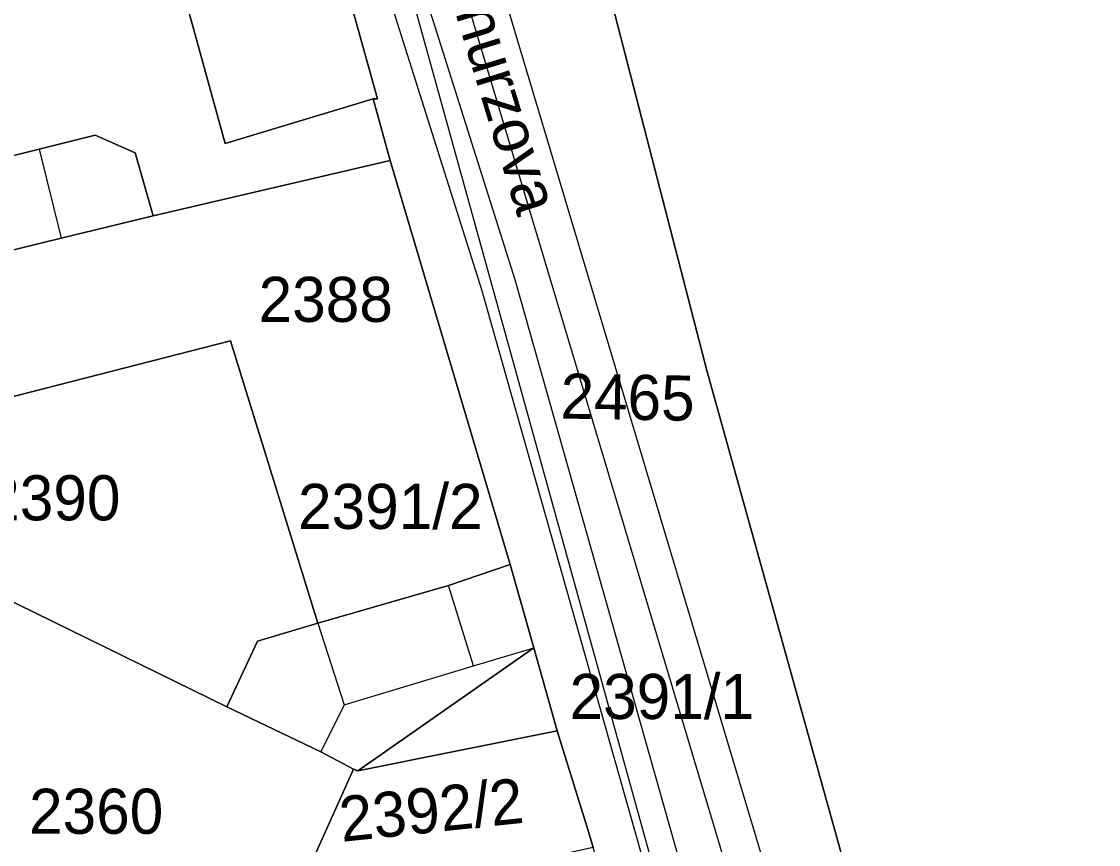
# Model space of a CAD drawing. Extents: x -263423 to -261326, y -1240067 to -1237864.
# Drawn here: x -262229.65 to -262181.92, y -1238956.32 to -1238919.83 of the extents above; entities that cross this region are included whole.
import ezdxf

# ---------------------------------------------------------------- set-up
doc = ezdxf.new("R2010")
doc.units = 0
for name, color, linetype in [('body_kn', 7, 'Continuous'), ('kladpar_druhypozemkov', 7, 'Continuous'), ('kladpar_hranice', 7, 'Continuous'), ('kladpar_parcelnecisla', 7, 'Continuous'), ('kladpar_plochy', 7, 'Continuous'), ('kladpar_sipky', 7, 'Continuous'), ('popisy', 7, 'Continuous'), ('tarchy_linie', 7, 'Continuous'), ('zappar_hrandruhpozemk', 7, 'Continuous')]:
    doc.layers.add(name, color=color, linetype=linetype)

msp = doc.modelspace()

# ---------------------------------------------------------------- linework, layer by layer
at = {"layer": 'body_kn'}
for p, q in [((-262214.06, -1238923.26), (-262214.06, -1238923.26)), ((-262213.87, -1238923.26), (-262213.87, -1238923.26)), ((-262226.39, -1238924.87), (-262226.39, -1238924.87)), ((-262220.62, -1238925.24), (-262220.62, -1238925.24)), ((-262228.87, -1238925.49), (-262228.87, -1238925.49)), ((-262228.87, -1238925.49), (-262228.87, -1238925.49)), ((-262224.62, -1238925.65), (-262224.62, -1238925.65)), ((-262213.32, -1238925.99), (-262213.32, -1238925.99)), ((-262213.32, -1238925.99), (-262213.32, -1238925.99)), ((-262223.82, -1238928.44), (-262223.82, -1238928.44)), ((-262227.89, -1238929.43), (-262227.89, -1238929.43)), ((-262207.78, -1238931.27), (-262207.78, -1238931.27)), ((-262209.25, -1238931.73), (-262209.25, -1238931.73)), ((-262220.39, -1238933.99), (-262220.39, -1238933.99)), ((-262199.27, -1238935.3), (-262199.27, -1238935.3)), ((-262199.27, -1238935.3), (-262199.27, -1238935.3)), ((-262207.16, -1238937.45), (-262207.16, -1238937.45)), ((-262207.99, -1238943.91), (-262207.99, -1238943.91)), ((-262210.73, -1238944.84), (-262210.73, -1238944.84)), ((-262210.73, -1238944.84), (-262210.73, -1238944.84)), ((-262216.52, -1238946.51), (-262216.52, -1238946.51)), ((-262216.52, -1238946.51), (-262216.52, -1238946.51)), ((-262219.19, -1238947.31), (-262219.19, -1238947.31)), ((-262206.95, -1238947.6), (-262206.95, -1238947.6)), ((-262206.95, -1238947.6), (-262206.95, -1238947.6)), ((-262209.62, -1238948.4), (-262209.62, -1238948.4)), ((-262209.62, -1238948.4), (-262209.62, -1238948.4)), ((-262220.56, -1238950.22), (-262220.56, -1238950.22)), ((-262220.56, -1238950.22), (-262220.56, -1238950.22)), ((-262215.35, -1238950.13), (-262215.35, -1238950.13)), ((-262205.91, -1238951.29), (-262205.91, -1238951.29)), ((-262216.39, -1238952.22), (-262216.39, -1238952.22)), ((-262214.94, -1238952.99), (-262214.94, -1238952.99)), ((-262214.94, -1238952.99), (-262214.94, -1238952.99)), ((-262214.75, -1238953.05), (-262214.75, -1238953.05)), ((-262204.56, -1238955.61), (-262204.56, -1238955.61))]:
    msp.add_line(p, q, dxfattribs=at)
at = {"layer": 'kladpar_druhypozemkov'}
for p, q in [((-262215.89, -1238931.25), (-262215.89, -1238931.25)), ((-262202.61, -1238935.99), (-262202.61, -1238935.99)), ((-262228.49, -1238940.15), (-262228.49, -1238940.15)), ((-262213.09, -1238946.25), (-262213.09, -1238946.25)), ((-262208.35, -1238950.86), (-262208.35, -1238950.86)), ((-262226.19, -1238953.85), (-262226.19, -1238953.85)), ((-262210.46, -1238953.84), (-262210.46, -1238953.84))]:
    msp.add_line(p, q, dxfattribs=at)
at = {"layer": 'kladpar_hranice'}
for points in [[(-262145.6, -1239121.1), (-262157.05, -1239082.84), (-262167.97, -1239045.22), (-262178.15, -1239010.25), (-262182.44, -1238995.79), (-262199.27, -1238935.3), (-262207.51, -1238903.4), (-262181.92, -1238896.44), (-262181.12, -1238896.83), (-262168.96, -1238938.86)], [(-262207.51, -1238903.4), (-262199.27, -1238935.3)], [(-262218.27, -1238907.5), (-262213.87, -1238923.26), (-262214.06, -1238923.26), (-262220.62, -1238925.24), (-262223.67, -1238914.18), (-262229.21, -1238915.53), (-262236.72, -1238917.37), (-262237.81, -1238912.86), (-262235.97, -1238912.37), (-262230.81, -1238911.02), (-262230.37, -1238910.96), (-262228.59, -1238910.46), (-262223.94, -1238909.1), (-262218.27, -1238907.5)], [(-262199.27, -1238935.3), (-262182.44, -1238995.79), (-262183.34, -1238996.16), (-262191.44, -1238994.58), (-262193.47, -1238994.18), (-262196.04, -1238984.78), (-262199.84, -1238972.07), (-262200.02, -1238971.43), (-262201.55, -1238966.09), (-262202.41, -1238963.11), (-262204.32, -1238956.45), (-262204.56, -1238955.61), (-262205.91, -1238951.29), (-262206.95, -1238947.6), (-262207.99, -1238943.91), (-262213.32, -1238925.99), (-262214.06, -1238923.26), (-262213.87, -1238923.26), (-262218.27, -1238907.5)], [(-262229.21, -1238915.53), (-262223.67, -1238914.18), (-262220.62, -1238925.24), (-262214.06, -1238923.26), (-262213.32, -1238925.99), (-262223.82, -1238928.44), (-262224.62, -1238925.65), (-262226.39, -1238924.87), (-262228.87, -1238925.49), (-262240.26, -1238928.32), (-262239.28, -1238932.13), (-262244.62, -1238933.29), (-262246.52, -1238926.05), (-262240.79, -1238924.44), (-262243.35, -1238914.47), (-262237.81, -1238912.86), (-262236.72, -1238917.37), (-262229.21, -1238915.53)], [(-262228.87, -1238925.49), (-262226.39, -1238924.87), (-262224.62, -1238925.65), (-262223.82, -1238928.44), (-262227.89, -1238929.43), (-262232.6, -1238930.59), (-262239.28, -1238932.13), (-262240.26, -1238928.32), (-262228.87, -1238925.49)], [(-262213.32, -1238925.99), (-262207.99, -1238943.91), (-262210.73, -1238944.84), (-262216.52, -1238946.51), (-262220.39, -1238933.99), (-262230.95, -1238936.69), (-262231.38, -1238935.17), (-262232.6, -1238930.59), (-262227.89, -1238929.43), (-262223.82, -1238928.44), (-262213.32, -1238925.99)], [(-262231.38, -1238935.17), (-262230.95, -1238936.69), (-262220.39, -1238933.99), (-262216.52, -1238946.51), (-262219.19, -1238947.31), (-262220.56, -1238950.22), (-262231.35, -1238944.93), (-262244.74, -1238938.68), (-262231.38, -1238935.17)], [(-262210.73, -1238944.84), (-262207.99, -1238943.91), (-262206.95, -1238947.6), (-262214.75, -1238953.05), (-262214.94, -1238952.99), (-262216.39, -1238952.22), (-262220.56, -1238950.22), (-262219.19, -1238947.31), (-262216.52, -1238946.51), (-262210.73, -1238944.84)], [(-262220.56, -1238950.22), (-262216.39, -1238952.22), (-262214.94, -1238952.99), (-262218.08, -1238959.99), (-262220.91, -1238966.32), (-262237.33, -1238957.95), (-262236.61, -1238956.24), (-262231.35, -1238944.93), (-262220.56, -1238950.22)], [(-262206.95, -1238947.6), (-262205.91, -1238951.29), (-262214.75, -1238953.05), (-262206.95, -1238947.6)], [(-262214.94, -1238952.99), (-262214.75, -1238953.05), (-262205.91, -1238951.29), (-262204.56, -1238955.61), (-262204.32, -1238956.45), (-262208.92, -1238957.47), (-262218.08, -1238959.99), (-262214.94, -1238952.99)]]:
    msp.add_lwpolyline(points, dxfattribs=at)
at = {"layer": 'kladpar_plochy'}
for points in [[(-262207.51, -1238903.4), (-262199.27, -1238935.3), (-262182.44, -1238995.79), (-262183.34, -1238996.16), (-262191.44, -1238994.58), (-262193.47, -1238994.18), (-262196.04, -1238984.78), (-262199.84, -1238972.07), (-262200.02, -1238971.43), (-262201.55, -1238966.09), (-262202.41, -1238963.11), (-262204.32, -1238956.45), (-262204.56, -1238955.61), (-262205.91, -1238951.29), (-262206.95, -1238947.6), (-262207.99, -1238943.91), (-262213.32, -1238925.99), (-262214.06, -1238923.26), (-262213.87, -1238923.26), (-262218.27, -1238907.5)], [(-262145.6, -1239121.1), (-262157.05, -1239082.84), (-262167.97, -1239045.22), (-262178.15, -1239010.25), (-262182.44, -1238995.79), (-262199.27, -1238935.3), (-262207.51, -1238903.4)]]:
    msp.add_lwpolyline(points, dxfattribs=at)
for points in [[(-262218.27, -1238907.5), (-262213.87, -1238923.26), (-262214.06, -1238923.26), (-262220.62, -1238925.24), (-262223.67, -1238914.18), (-262229.21, -1238915.53), (-262236.72, -1238917.37), (-262237.81, -1238912.86), (-262235.97, -1238912.37), (-262230.81, -1238911.02), (-262230.37, -1238910.96), (-262228.59, -1238910.46), (-262223.94, -1238909.1)], [(-262229.21, -1238915.53), (-262223.67, -1238914.18), (-262220.62, -1238925.24), (-262214.06, -1238923.26), (-262213.32, -1238925.99), (-262223.82, -1238928.44), (-262224.62, -1238925.65), (-262226.39, -1238924.87), (-262228.87, -1238925.49), (-262240.26, -1238928.32), (-262239.28, -1238932.13), (-262244.62, -1238933.29), (-262246.52, -1238926.05), (-262240.79, -1238924.44), (-262243.35, -1238914.47), (-262237.81, -1238912.86), (-262236.72, -1238917.37)], [(-262228.87, -1238925.49), (-262226.39, -1238924.87), (-262224.62, -1238925.65), (-262223.82, -1238928.44), (-262227.89, -1238929.43), (-262232.6, -1238930.59), (-262239.28, -1238932.13), (-262240.26, -1238928.32)], [(-262213.32, -1238925.99), (-262207.99, -1238943.91), (-262210.73, -1238944.84), (-262216.52, -1238946.51), (-262220.39, -1238933.99), (-262230.95, -1238936.69), (-262231.38, -1238935.17), (-262232.6, -1238930.59), (-262227.89, -1238929.43), (-262223.82, -1238928.44)], [(-262231.38, -1238935.17), (-262230.95, -1238936.69), (-262220.39, -1238933.99), (-262216.52, -1238946.51), (-262219.19, -1238947.31), (-262220.56, -1238950.22), (-262231.35, -1238944.93), (-262244.74, -1238938.68)], [(-262210.73, -1238944.84), (-262207.99, -1238943.91), (-262206.95, -1238947.6), (-262214.75, -1238953.05), (-262214.94, -1238952.99), (-262216.39, -1238952.22), (-262220.56, -1238950.22), (-262219.19, -1238947.31), (-262216.52, -1238946.51)], [(-262220.56, -1238950.22), (-262216.39, -1238952.22), (-262214.94, -1238952.99), (-262218.08, -1238959.99), (-262220.91, -1238966.32), (-262237.33, -1238957.95), (-262236.61, -1238956.24), (-262231.35, -1238944.93)], [(-262206.95, -1238947.6), (-262205.91, -1238951.29), (-262214.75, -1238953.05)], [(-262214.94, -1238952.99), (-262214.75, -1238953.05), (-262205.91, -1238951.29), (-262204.56, -1238955.61), (-262204.32, -1238956.45), (-262208.92, -1238957.47), (-262218.08, -1238959.99)]]:
    msp.add_lwpolyline(points, close=True, dxfattribs=at)
at = {"layer": 'kladpar_sipky'}
for p, q in [((-262215.04, -1238946.61), (-262215.04, -1238946.61)), ((-262208.06, -1238951.09), (-262208.06, -1238951.09))]:
    msp.add_line(p, q, dxfattribs=at)
at = {"layer": 'tarchy_linie'}
for points in [[(-262222.12, -1238872.47), (-262208.39, -1238918.24), (-262192.9, -1238970.05), (-262184.91, -1238995.85), (-262186.75, -1238995.49), (-262189.79, -1238994.9), (-262191.44, -1238994.58), (-262191.48, -1238994.57), (-262209.25, -1238931.73), (-262227.43, -1238874.23), (-262225.98, -1238873.73), (-262225.03, -1238873.4), (-262223.69, -1238872.97), (-262222.12, -1238872.47)], [(-262223.69, -1238872.97), (-262209.97, -1238918.71), (-262194.48, -1238970.52), (-262186.75, -1238995.49)], [(-262225.98, -1238873.73), (-262207.78, -1238931.27), (-262189.79, -1238994.9)]]:
    msp.add_lwpolyline(points, dxfattribs=at)
at = {"layer": 'zappar_hrandruhpozemk'}
for p, q in [((-262228.87, -1238925.49), (-262227.89, -1238929.43)), ((-262207.16, -1238937.45), (-262194.13, -1238984.54)), ((-262216.52, -1238946.51), (-262215.35, -1238950.13)), ((-262209.62, -1238948.4), (-262206.95, -1238947.6)), ((-262215.35, -1238950.13), (-262216.39, -1238952.22))]:
    msp.add_line(p, q, dxfattribs=at)
for points in [[(-262214.25, -1238898.59), (-262215.24, -1238902.26), (-262215.66, -1238906.76), (-262207.16, -1238937.45)], [(-262215.35, -1238950.13), (-262209.62, -1238948.4), (-262210.73, -1238944.84)]]:
    msp.add_lwpolyline(points, dxfattribs=at)

# ---------------------------------------------------------------- texts
at = {"layer": 'kladpar_parcelnecisla'}
for s, p in [('2388', (-262219.144, -1238933.15)), ('2390', (-262231.22, -1238941.95)), ('2391/2', (-262217.396, -1238942.33)), ('2391/1', (-262205.36, -1238950.76)), ('2360', (-262229.32, -1238955.85))]:
    msp.add_text(s, height=2, dxfattribs=at).set_placement(p)
for s, rotation, p in [('2465', 359, (-262205.779, -1238937.433)), ('2392/2', 6, (-262215.459, -1238956.209))]:
    msp.add_text(s, height=2, rotation=rotation, dxfattribs=at).set_placement(p)
at = {"layer": 'popisy'}
msp.add_text('Thurzova', height=2, rotation=287, dxfattribs=at).set_placement((-262210.914, -1238917.864))

doc.saveas('drawing.dxf')
